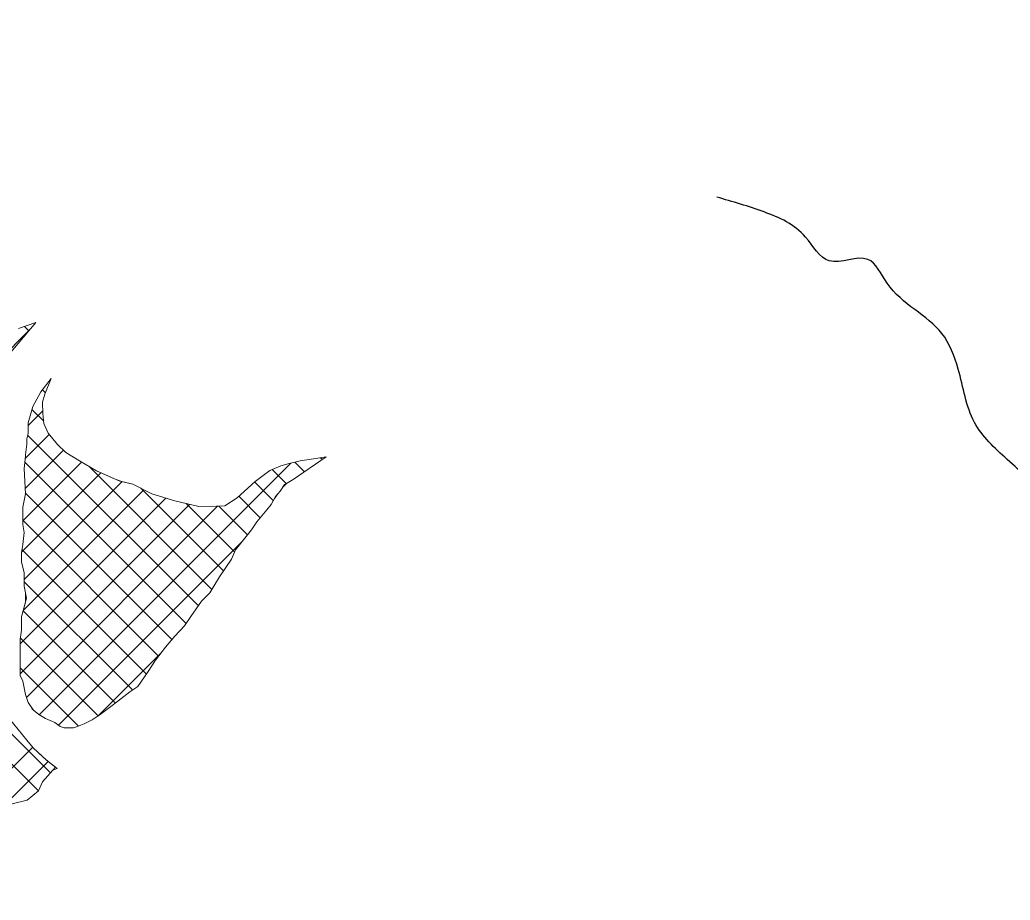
# Model space of a CAD drawing. Extents: x -1643653 to 4543381, y 1624270 to 13878484.
# Drawn here: x 584467 to 591871, y 8984465 to 8991048 of the extents above; entities that cross this region are included whole.
import ezdxf

# ---------------------------------------------------------------- set-up
doc = ezdxf.new("R2010")
doc.units = 0
doc.header["$LTSCALE"] = 200
for name, color, linetype, lineweight in [('1', 7, 'Continuous', 13), ('24', 7, 'Continuous', 25), ('29', 7, 'Continuous', 13)]:
    doc.layers.add(name, color=color, linetype=linetype, lineweight=lineweight)

msp = doc.modelspace()

# ---------------------------------------------------------------- linework, layer by layer
at = {"layer": '1', "lineweight": 25}
msp.add_spline([(814781, 9009175.5), (814787.2, 9009173.4), (814796.9, 9009173.4), (814799.4, 9009172.4), (814805.1, 9009174.5), (814805.6, 9009176.5), (814811.7, 9009179.5), (814811.7, 9009179.5), (814801.5, 9009181), (814790.7, 9009181.5), (814784.1, 9009183.1), (814777.4, 9009185.1), (814778.4, 9009175.5)], degree=3, dxfattribs=at)
at = {"layer": '24'}
msp.add_spline([(593232.1, 8979422.6), (593198.8, 8979610.9), (593054.8, 8979777.1), (592988.4, 8979954.4), (592877.6, 8980164.9), (592722.6, 8980286.8), (592611.8, 8980375.4), (592456.8, 8980729.9), (592146.7, 8981173.1), (591936.2, 8981505.4), (591869.8, 8981682.7), (591814.4, 8981815.7), (591504.3, 8981904.3), (591316, 8982048.3), (591216.4, 8982148), (591072.4, 8982347.5), (591183.1, 8982491.5), (591526.5, 8982834.9), (591637.2, 8983134.1), (591980.6, 8983211.6), (591958.4, 8983388.9), (591925.2, 8983544), (592146.7, 8983832), (592445.7, 8983865.3), (592589.7, 8983987.2), (592600.8, 8984208.7), (592778, 8984507.9), (592656.1, 8984718.4), (592478.9, 8984851.3), (592456.8, 8985084), (592589.7, 8985228), (592634, 8985394.2), (592645.1, 8985826.3), (592645.1, 8985970.3), (592467.9, 8986191.9), (592423.5, 8986763.6), (592224.2, 8987206.8), (592124.5, 8987461.6), (591847.6, 8987760.7), (591604, 8988037.7), (591482.1, 8988436.5), (591360.3, 8988702.4), (590950.5, 8989079.1), (590806.6, 8989256.4), (590518.6, 8989245.3), (590341.4, 8989422.6), (590031.3, 8989610.9), (589676.9, 8989721.7)], degree=3, dxfattribs=at)
at = {"layer": '29'}
for p, q in [((584534.3, 8988721.9), (584501.2, 8988755)), ((583975.2, 8988164.7), (584544.2, 8988733.7)), ((584658.7, 8988257.8), (584635.6, 8988281)), ((584528.7, 8988014.2), (584638.6, 8988124.1)), ((584645.7, 8988046.4), (584557.5, 8988134.5)), ((584507, 8987768), (584686.8, 8987947.8)), ((585801.7, 8986665.8), (584525.8, 8987941.8)), ((584696.2, 8985417), (582279.3, 8987833.9)), ((584506.7, 8987543.2), (584793.3, 8987829.8)), ((586728.9, 8987759.1), (586715.3, 8987772.8)), ((584606.3, 8985282.4), (582146.2, 8987742.5)), ((584488.7, 8987300.7), (584928.7, 8987740.7)), ((585709.9, 8986533.1), (584503.8, 8987739.2)), ((584611.6, 8985852), (586492.1, 8987732.6)), ((585903.6, 8986788.5), (584982.7, 8987709.3)), ((586595.9, 8987667.7), (586523.1, 8987740.5)), ((584479.2, 8987066.7), (585073.6, 8987661.1)), ((586458.8, 8987580.3), (586354.5, 8987684.6)), ((584498.7, 8986861.7), (585231, 8987594)), ((586362, 8987452.5), (586223.2, 8987591.4)), ((584491.3, 8986629.8), (585395.1, 8987533.6)), ((585604.7, 8986413.8), (584508.4, 8987510.1)), ((585989.1, 8986927.5), (585370.8, 8987545.7)), ((586265.1, 8987324.9), (586104.5, 8987485.5)), ((584468.7, 8986382.7), (585558.1, 8987472)), ((584468.7, 8986158.2), (585735.2, 8987424.6)), ((584516.2, 8985981.2), (585946.1, 8987411)), ((586072.3, 8987068.7), (585710.4, 8987430.6)), ((586169, 8987196.5), (585954.1, 8987411.5)), ((585504.5, 8986289.5), (584488.7, 8987305.3)), ((584756.8, 8985772.7), (586122.6, 8987138.5)), ((585414, 8986155.5), (584482.6, 8987086.9)), ((585308.3, 8986036.7), (584498.7, 8986846.2)), ((585181, 8985939.5), (584491.2, 8986629.3)), ((585052.8, 8985843.1), (584470.4, 8986425.6)), ((585049.4, 8985840.8), (585526.7, 8986318.1)), ((584905.2, 8985766.3), (584468.7, 8986202.7)), ((584063.3, 8985109.7), (584563.3, 8985609.7)), ((584362.3, 8985184.2), (584679.5, 8985501.4))]:
    msp.add_line(p, q, dxfattribs=at)
for points in [[(584587.4, 8988785.2), (584494.8, 8988674.8), (584387.9, 8988547.9)], [(584387.9, 8988547.9), (584494.8, 8988674.8), (584587.4, 8988785.2), (584457.6, 8988739.8)], [(584457.6, 8988739.8), (584587.4, 8988785.2), (584587.4, 8988785.2)], [(584701.2, 8988364.7), (584624.1, 8988266.5), (584564, 8988157.1), (584528.7, 8988033.7), (584528.7, 8987953.7), (584518.7, 8987913.7), (584518.7, 8987873.7), (584508.7, 8987793.7), (584508.7, 8987783.7), (584498.7, 8987693.7), (584508.7, 8987503.7), (584498.7, 8987453.7), (584488.7, 8987403.7), (584488.7, 8987273.7), (584498.7, 8987213.7), (584488.7, 8987123.7), (584478.7, 8987063.7), (584478.7, 8987033.7), (584478.7, 8986993.7), (584498.7, 8986913.7), (584498.7, 8986873.7), (584498.7, 8986813.7), (584508.7, 8986763.7), (584508.7, 8986693.7), (584478.7, 8986583.7), (584478.7, 8986483.7), (584468.7, 8986413.7), (584468.7, 8986383.7), (584468.7, 8986243.7), (584468.7, 8986143.7), (584488.7, 8986103.7), (584508.7, 8986003.7), (584528.7, 8985943.7), (584548.7, 8985913.7), (584558.7, 8985893.7), (584608.7, 8985853.7), (584658.7, 8985823.7), (584728.7, 8985793.7), (584768.7, 8985763.7), (584798.7, 8985753.7), (584808.7, 8985753.7), (584848.7, 8985753.7), (584868.7, 8985753.7), (584898.7, 8985763.7), (584948.7, 8985783.7), (585008.7, 8985813.7), (585068.7, 8985853.7), (585148.7, 8985913.7), (585198.7, 8985953.7), (585288.7, 8986023.7), (585348.7, 8986063.7), (585427.5, 8986174.6), (585480.7, 8986258.7), (585556, 8986356.1), (585626.9, 8986440.2), (585697.8, 8986515.4), (585746.5, 8986586.3), (585826.3, 8986701.3), (585888.7, 8986763.7), (585918.7, 8986813.7), (585958.7, 8986883.7), (586048.7, 8987013.7), (586078.7, 8987083.7), (586158.7, 8987183.7), (586198.7, 8987233.7), (586238.7, 8987293.7), (586314.7, 8987383.5), (586346, 8987423.3), (586370.1, 8987467.3), (586395.7, 8987502.7), (586412.7, 8987522.6), (586432.6, 8987552.4), (586459.6, 8987580.8), (586510.7, 8987609.2), (586758.3, 8987779.3)], [(584701.2, 8988364.7), (584654.5, 8988247.2), (584635.9, 8988189.6), (584639.4, 8988104.1), (584647.4, 8988030.2), (584679.4, 8987957.1), (584748.1, 8987872.3), (584811.1, 8987813.2), (584913.9, 8987749.3), (585039.5, 8987676.3), (585180.6, 8987613.2), (585228.6, 8987594.6), (585311.1, 8987575.6), (585454.7, 8987503.8), (585626.6, 8987451), (585804.4, 8987407.8), (585938, 8987410.6), (586000, 8987413.9), (586091.9, 8987474.3), (586227.5, 8987595.2), (586337, 8987677.3), (586419.5, 8987711.8), (586479.8, 8987729.4), (586561.9, 8987750.4), (586661.7, 8987764.7), (586758.3, 8987779.4)], [(584390.4, 8985822.1), (584519.3, 8985660.2), (584567.8, 8985604.5), (584641.1, 8985535.3), (584679.7, 8985501.2), (584746.1, 8985449.8)], [(584411.2, 8985185.1), (584521.9, 8985212.8), (584607.5, 8985283.3), (584636, 8985350.4), (584734.3, 8985459), (584665.6, 8985512.2), (584567.8, 8985604.5), (584519.3, 8985660.2), (584390.4, 8985822.1)], [(584411.2, 8985185.1), (584521.9, 8985212.8), (584607.5, 8985283.3), (584636, 8985350.4), (584714.6, 8985437.2), (584746.1, 8985449.8)]]:
    msp.add_lwpolyline(points, dxfattribs=at)
msp.add_lwpolyline([(585556, 8986356.1), (585626.9, 8986440.2), (585697.8, 8986515.4), (585746.5, 8986586.3), (585826.3, 8986701.3), (585888.7, 8986763.7), (585918.7, 8986813.7), (585958.7, 8986883.7), (586048.7, 8987013.7), (586078.7, 8987083.7), (586158.7, 8987183.7), (586198.7, 8987233.7), (586238.7, 8987293.7), (586314.7, 8987383.5), (586346, 8987423.3), (586378.8, 8987483), (586412.7, 8987522.6), (586446.8, 8987573.7), (586510.7, 8987609.2), (586758.3, 8987779.3), (586661.7, 8987764.7), (586561.9, 8987750.3), (586479.8, 8987729.4), (586419.5, 8987711.8), (586337, 8987677.3), (586227.5, 8987595.2), (586091.9, 8987474.3), (586000, 8987413.9), (585938, 8987410.6), (585804.5, 8987407.8), (585626.6, 8987451), (585454.7, 8987503.8), (585311.1, 8987575.6), (585215.1, 8987597.7), (585039.5, 8987676.3), (584913.9, 8987749.3), (584811.1, 8987813.1), (584748.1, 8987872.3), (584679.3, 8987957.1), (584647.4, 8988030.2), (584639.4, 8988104.1), (584635.9, 8988189.6), (584654.5, 8988247.3), (584701.2, 8988364.7), (584624.1, 8988266.5), (584564, 8988157.1), (584528.7, 8988033.7), (584528.7, 8987953.7), (584518.7, 8987913.7), (584518.7, 8987873.7), (584508.7, 8987793.7), (584508.7, 8987783.7), (584498.7, 8987693.7), (584508.7, 8987503.7), (584498.7, 8987453.7), (584488.7, 8987403.7), (584488.7, 8987273.7), (584498.7, 8987213.7), (584488.7, 8987123.7), (584478.7, 8987063.7), (584478.7, 8986993.7), (584498.7, 8986913.7), (584498.7, 8986873.7), (584498.7, 8986813.7), (584516.8, 8986723.3), (584478.7, 8986583.7), (584478.7, 8986483.7), (584468.7, 8986413.7), (584468.7, 8986383.7), (584468.7, 8986243.7), (584468.7, 8986143.7), (584488.7, 8986103.7), (584508.7, 8986003.7), (584528.7, 8985943.7), (584565.9, 8985888), (584608.7, 8985853.7), (584658.7, 8985823.7), (584728.7, 8985793.7), (584768.7, 8985763.7), (584798.7, 8985753.7), (584808.7, 8985753.7), (584868.7, 8985753.7), (584898.7, 8985763.7), (584948.7, 8985783.7), (585008.7, 8985813.7), (585068.7, 8985853.7), (585148.7, 8985913.7), (585198.7, 8985953.7), (585288.7, 8986023.7), (585348.7, 8986063.7), (585427.5, 8986174.6), (585480.7, 8986258.7)], close=True, dxfattribs=at)

doc.saveas('drawing.dxf')
